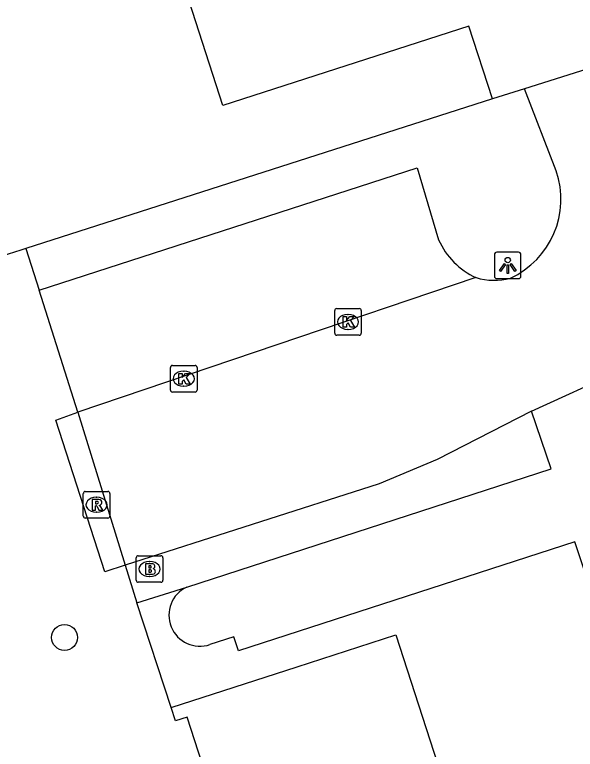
# Model space of a CAD drawing. Extents: x 159265 to 160143, y 383413 to 384319.
# Drawn here: x 159560.83 to 159581.95, y 383958.79 to 383986.45 of the extents above; entities that cross this region are included whole.
import ezdxf

# ---------------------------------------------------------------- set-up
doc = ezdxf.new("R2010")
doc.units = 0
for name, color, linetype in [('IMGEO_Boom', 7, 'Continuous'), ('IMGEO_Brandkraan', 7, 'Continuous'), ('IMGEO_Kolk', 7, 'Continuous'), ('IMGEO_Lichtpunt', 7, 'Continuous'), ('IMGEO_Pand', 7, 'Continuous'), ('IMGEO_Rijbaan_lokaal_open', 7, 'Continuous'), ('IMGEO_Rioolput', 7, 'Continuous'), ('IMGEO_Voetpad_open', 7, 'Continuous')]:
    doc.layers.add(name, color=color, linetype=linetype)

msp = doc.modelspace()

# ---------------------------------------------------------------- linework, layer by layer
at = {"layer": 'IMGEO_Boom'}
msp.add_circle((159562.711, 383962.998), 0.489, dxfattribs=at)
at = {"layer": 'IMGEO_Brandkraan'}
for p, q in [((159565.413, 383965.15), (159565.413, 383966.002)), ((159565.488, 383966.076), (159566.34, 383966.076)), ((159565.901, 383965.856), (159565.926, 383965.856)), ((159566.414, 383966.002), (159566.414, 383965.15)), ((159565.924, 383965.296), (159565.899, 383965.296)), ((159566.34, 383965.076), (159565.488, 383965.076))]:
    msp.add_line(p, q, dxfattribs=at)
for points in [[(159565.413, 383965.15), (159565.413, 383966.002)], [(159565.488, 383966.076), (159566.34, 383966.076)], [(159566.414, 383966.002), (159566.414, 383965.15)], [(159565.761, 383965.776), (159565.761, 383965.376), (159565.974, 383965.376)], [(159565.992, 383965.776), (159565.761, 383965.776)], [(159565.94, 383965.695), (159565.886, 383965.695), (159565.886, 383965.619)], [(159565.886, 383965.619), (159565.939, 383965.619)], [(159565.948, 383965.543), (159565.886, 383965.543), (159565.886, 383965.462)], [(159565.886, 383965.462), (159565.948, 383965.462)], [(159566.34, 383965.076), (159565.488, 383965.076)]]:
    msp.add_lwpolyline(points, dxfattribs=at)
for centre, radius, start, end in [((159565.49, 383966), 0.0765, 91.552, 178.448), ((159565.49, 383966), 0.0765, 91.552, 178.448), ((159566.338, 383966), 0.0765, 1.552, 88.448), ((159566.338, 383966), 0.0765, 1.552, 88.448), ((159565.941, 383965.657), 0.0379, 267.8285, 90.9355), ((159565.996, 383965.631), 0.145, 59.4692, 91.5367), ((159566.021, 383965.678), 0.0922, 285.5137, 58.1501), ((159566.026, 383965.486), 0.105, 301.3115, 78.989), ((159565.949, 383965.502), 0.0404, 269.8759, 90.5077), ((159565.98, 383965.627), 0.251, 268.6676, 293.5347), ((159565.49, 383965.152), 0.0765, 181.552, 268.448), ((159565.49, 383965.152), 0.0765, 181.552, 268.448), ((159566.338, 383965.152), 0.0765, 271.552, 358.448), ((159566.338, 383965.152), 0.0765, 271.552, 358.448)]:
    msp.add_arc(centre, radius, start, end, dxfattribs=at)
for centre, major_axis, ratio, start_param, end_param in [((159565.9, 383965.576), (-0.387, 0.002), 0.722429, 4.712389, 7.853982), ((159565.925, 383965.576), (-0.39, 0.002), 0.717154, 1.570796, 4.712389)]:
    msp.add_ellipse(centre, major_axis=major_axis, ratio=ratio, start_param=start_param, end_param=end_param, dxfattribs=at)
at = {"layer": 'IMGEO_Kolk'}
for p, q in [((159572.884, 383974.454), (159572.884, 383975.306)), ((159572.959, 383975.38), (159573.811, 383975.38)), ((159573.885, 383975.306), (159573.885, 383974.454)), ((159573.372, 383975.16), (159573.397, 383975.16)), ((159573.395, 383974.6), (159573.37, 383974.6)), ((159573.811, 383974.38), (159572.959, 383974.38)), ((159566.698, 383972.315), (159566.698, 383973.167)), ((159566.773, 383973.241), (159567.625, 383973.241)), ((159567.699, 383973.167), (159567.699, 383972.315)), ((159567.186, 383973.021), (159567.211, 383973.021)), ((159567.625, 383972.241), (159566.773, 383972.241)), ((159567.209, 383972.461), (159567.184, 383972.461))]:
    msp.add_line(p, q, dxfattribs=at)
for points in [[(159572.884, 383974.454), (159572.884, 383975.306)], [(159572.959, 383975.38), (159573.811, 383975.38)], [(159573.885, 383975.306), (159573.885, 383974.454)], [(159573.205, 383975.08), (159573.328, 383975.08), (159573.328, 383974.929), (159573.458, 383975.08), (159573.622, 383975.08), (159573.476, 383974.929), (159573.629, 383974.68), (159573.477, 383974.68), (159573.392, 383974.844), (159573.328, 383974.777), (159573.328, 383974.68), (159573.205, 383974.68), (159573.205, 383975.08)], [(159573.811, 383974.38), (159572.959, 383974.38)], [(159566.698, 383972.315), (159566.698, 383973.167)], [(159566.773, 383973.241), (159567.625, 383973.241)], [(159567.699, 383973.167), (159567.699, 383972.315)], [(159567.019, 383972.941), (159567.142, 383972.941), (159567.142, 383972.79), (159567.272, 383972.941), (159567.436, 383972.941), (159567.29, 383972.79), (159567.443, 383972.541), (159567.291, 383972.541), (159567.206, 383972.705), (159567.142, 383972.638), (159567.142, 383972.541), (159567.019, 383972.541), (159567.019, 383972.941)], [(159567.625, 383972.241), (159566.773, 383972.241)]]:
    msp.add_lwpolyline(points, dxfattribs=at)
for centre, start, end in [((159572.961, 383975.304), 91.552, 178.448), ((159572.961, 383975.304), 91.552, 178.448), ((159573.809, 383975.304), 1.552, 88.448), ((159573.809, 383975.304), 1.552, 88.448), ((159572.961, 383974.456), 181.552, 268.448), ((159572.961, 383974.456), 181.552, 268.448), ((159573.809, 383974.456), 271.552, 358.448), ((159573.809, 383974.456), 271.552, 358.448), ((159566.775, 383973.165), 91.552, 178.448), ((159566.775, 383973.165), 91.552, 178.448), ((159567.623, 383973.165), 1.552, 88.448), ((159567.623, 383973.165), 1.552, 88.448), ((159566.775, 383972.317), 181.552, 268.448), ((159566.775, 383972.317), 181.552, 268.448), ((159567.623, 383972.317), 271.552, 358.448), ((159567.623, 383972.317), 271.552, 358.448)]:
    msp.add_arc(centre, 0.0765, start, end, dxfattribs=at)
for centre, major_axis, ratio, start_param, end_param in [((159573.371, 383974.88), (-0.387, 0.002), 0.722429, 4.712389, 7.853982), ((159573.396, 383974.88), (-0.39, 0.002), 0.717154, 1.570796, 4.712389), ((159567.185, 383972.741), (-0.387, 0.002), 0.722429, 4.712389, 7.853982), ((159567.21, 383972.741), (-0.39, 0.002), 0.717154, 1.570796, 4.712389)]:
    msp.add_ellipse(centre, major_axis=major_axis, ratio=ratio, start_param=start_param, end_param=end_param, dxfattribs=at)
at = {"layer": 'IMGEO_Lichtpunt'}
for p, q in [((159579.804, 383977.506), (159578.996, 383977.506)), ((159579.804, 383977.506), (159578.996, 383977.506)), ((159578.902, 383977.411), (159578.902, 383976.604)), ((159578.902, 383977.411), (159578.902, 383976.604)), ((159579.898, 383976.604), (159579.898, 383977.411)), ((159579.898, 383976.604), (159579.898, 383977.411)), ((159578.996, 383976.51), (159579.804, 383976.51)), ((159578.996, 383976.51), (159579.804, 383976.51))]:
    msp.add_line(p, q, dxfattribs=at)
for points in [[(159579.276, 383977.075), (159579.315, 383977.047), (159579.127, 383976.785), (159579.089, 383976.812), (159579.276, 383977.075)], [(159579.378, 383977.027), (159579.425, 383977.027), (159579.425, 383976.705), (159579.378, 383976.705), (159579.378, 383977.027)], [(159579.488, 383977.047), (159579.526, 383977.074), (159579.713, 383976.812), (159579.674, 383976.784), (159579.488, 383977.047)]]:
    msp.add_lwpolyline(points, dxfattribs=at)
msp.add_circle((159579.401, 383977.209), 0.0994, dxfattribs=at)
for centre, start, end in [((159578.996, 383977.411), 90, 180), ((159578.996, 383977.411), 90, 180), ((159579.804, 383977.411), 0, 90), ((159579.804, 383977.411), 0, 90), ((159578.996, 383976.604), 180, 270), ((159578.996, 383976.604), 180, 270), ((159579.804, 383976.604), 270, 0), ((159579.804, 383976.604), 270, 360)]:
    msp.add_arc(centre, 0.0946, start, end, dxfattribs=at)
at = {"layer": 'IMGEO_Pand'}
for points in [[(159578.826, 383983.283), (159577.939, 383986.02), (159568.666, 383983.03), (159563.196, 384000), (159554.23, 384027.819), (159550.482, 384026.61), (159545.723, 384025.075)], [(159578.826, 383983.283), (159561.254, 383977.642)], [(159621.234, 383980.578), (159616.434, 383979.18), (159613.365, 383978.285), (159610.819, 383977.543), (159610.212, 383979.628), (159609.303, 383982.748), (159603.513, 383980.094), (159607.678, 383971.028), (159584.038, 383960.27), (159581.93, 383966.6), (159569.26, 383962.497), (159569.09, 383963.023), (159568.187, 383962.73)], [(159580.294, 383971.513), (159600.104, 383980.555)], [(159561.254, 383977.642), (159561.068, 383977.582), (159559.377, 383977.05)], [(159567.313, 383964.895), (159581.043, 383969.342), (159580.294, 383971.513)], [(159566.72, 383960.354), (159571.477, 383961.895), (159575.187, 383963.096), (159589.292, 383919.531), (159584.548, 383917.995), (159585.217, 383915.944), (159585.749, 383916.118), (159593.73, 383916.388), (159601.14, 383916.638), (159604.928, 383916.826), (159606.27, 383912.038), (159607.425, 383912.362), (159604.694, 383922.101), (159603.484, 383921.762), (159603.558, 383919.56), (159601.02, 383919.474), (159600.911, 383922.702), (159606.705, 383925.633), (159611.044, 383910.161), (159605.545, 383909.978)], [(159578.49, 383923.975), (159577.023, 383928.506), (159577.484, 383928.656), (159576.635, 383931.279), (159576.163, 383931.126), (159574.706, 383935.625), (159575.18, 383935.778), (159574.311, 383938.46), (159573.858, 383938.314), (159572.369, 383942.914), (159572.856, 383943.072), (159572.003, 383945.708), (159571.514, 383945.55), (159570.042, 383950.095), (159570.51, 383950.246), (159569.662, 383952.867), (159569.181, 383952.712), (159567.713, 383957.245), (159568.171, 383957.394), (159567.329, 383959.997), (159566.883, 383959.852), (159566.72, 383960.354)]]:
    msp.add_lwpolyline(points, dxfattribs=at)
msp.add_arc((159567.81, 383963.837), 1.169, 115.163, 288.8044, dxfattribs=at)
at = {"layer": 'IMGEO_Rijbaan_lokaal_open'}
for points in [[(159587.098, 383981.014), (159584.705, 383980.279), (159582.858, 383984.545), (159580.031, 383983.66)], [(159581.23, 383980.567), (159580.031, 383983.66)], [(159578.206, 383976.549), (159563.215, 383971.476)], [(159564.991, 383965.715), (159564.225, 383965.469), (159562.385, 383971.183), (159563.215, 383971.476)], [(159563.215, 383971.476), (159564.991, 383965.715)], [(159580.294, 383971.513), (159576.739, 383969.694), (159574.556, 383968.784), (159564.991, 383965.715)]]:
    msp.add_lwpolyline(points, dxfattribs=at)
for centre, radius, start, end in [((159578.134, 383979.503), 3.274, 294.6458, 18.9673), ((159578.891, 383978.789), 2.342, 253.001, 285.0495)]:
    msp.add_arc(centre, radius, start, end, dxfattribs=at)
at = {"layer": 'IMGEO_Rioolput'}
for p, q in [((159563.418, 383967.569), (159563.418, 383968.421)), ((159563.493, 383968.495), (159564.345, 383968.495)), ((159564.419, 383968.421), (159564.419, 383967.569)), ((159563.906, 383968.275), (159563.931, 383968.275)), ((159563.929, 383967.715), (159563.904, 383967.715)), ((159564.345, 383967.495), (159563.493, 383967.495))]:
    msp.add_line(p, q, dxfattribs=at)
for points in [[(159563.418, 383967.569), (159563.418, 383968.421)], [(159563.493, 383968.495), (159564.345, 383968.495)], [(159564.419, 383968.421), (159564.419, 383967.569)], [(159564.007, 383968.193), (159563.755, 383968.195), (159563.755, 383967.795)], [(159563.933, 383968.114), (159563.879, 383968.114), (159563.879, 383968.033)], [(159563.755, 383967.795), (159563.879, 383967.795), (159563.879, 383967.957), (159563.89, 383967.957)], [(159563.879, 383968.033), (159563.931, 383968.033)], [(159563.937, 383967.928), (159564.008, 383967.795), (159564.148, 383967.795), (159564.083, 383967.921)], [(159564.345, 383967.495), (159563.493, 383967.495)]]:
    msp.add_lwpolyline(points, dxfattribs=at)
for centre, radius, start, end in [((159563.495, 383968.419), 0.0765, 91.552, 178.448), ((159563.495, 383968.419), 0.0765, 91.552, 178.448), ((159564.343, 383968.419), 0.0765, 1.552, 88.448), ((159564.343, 383968.419), 0.0765, 1.552, 88.448), ((159563.939, 383968.018), 0.0964, 77.0061, 93.1865), ((159563.953, 383968.075), 0.0378, 276.6634, 79.6772), ((159564.006, 383968.083), 0.109, 350.3612, 89.416), ((159564.004, 383968.083), 0.112, 277.5842, 350.9817), ((159563.889, 383967.904), 0.0533, 26.0293, 88.6989), ((159563.915, 383968.222), 0.19, 274.7715, 282.9687), ((159563.988, 383967.868), 0.108, 29.5134, 73.7905), ((159563.495, 383967.571), 0.0765, 181.552, 268.448), ((159563.495, 383967.571), 0.0765, 181.552, 268.448), ((159564.343, 383967.571), 0.0765, 271.552, 358.448), ((159564.343, 383967.571), 0.0765, 271.552, 358.448)]:
    msp.add_arc(centre, radius, start, end, dxfattribs=at)
for centre, major_axis, ratio, start_param, end_param in [((159563.905, 383967.995), (-0.387, 0.002), 0.722429, 4.712389, 7.853982), ((159563.93, 383967.995), (-0.39, 0.002), 0.717154, 1.570796, 4.712389)]:
    msp.add_ellipse(centre, major_axis=major_axis, ratio=ratio, start_param=start_param, end_param=end_param, dxfattribs=at)
at = {"layer": 'IMGEO_Voetpad_open'}
for points in [[(159580.031, 383983.66), (159578.826, 383983.283)], [(159561.759, 383976.07), (159575.986, 383980.68), (159576.799, 383977.969)], [(159561.254, 383977.642), (159561.759, 383976.07)], [(159563.215, 383971.476), (159561.759, 383976.07)], [(159564.991, 383965.715), (159565.428, 383964.297)], [(159565.428, 383964.297), (159567.313, 383964.895)], [(159566.72, 383960.354), (159565.428, 383964.297)]]:
    msp.add_lwpolyline(points, dxfattribs=at)
msp.add_arc((159579.418, 383979.157), 2.876, 204.4015, 245.0716, dxfattribs=at)

doc.saveas('drawing.dxf')
